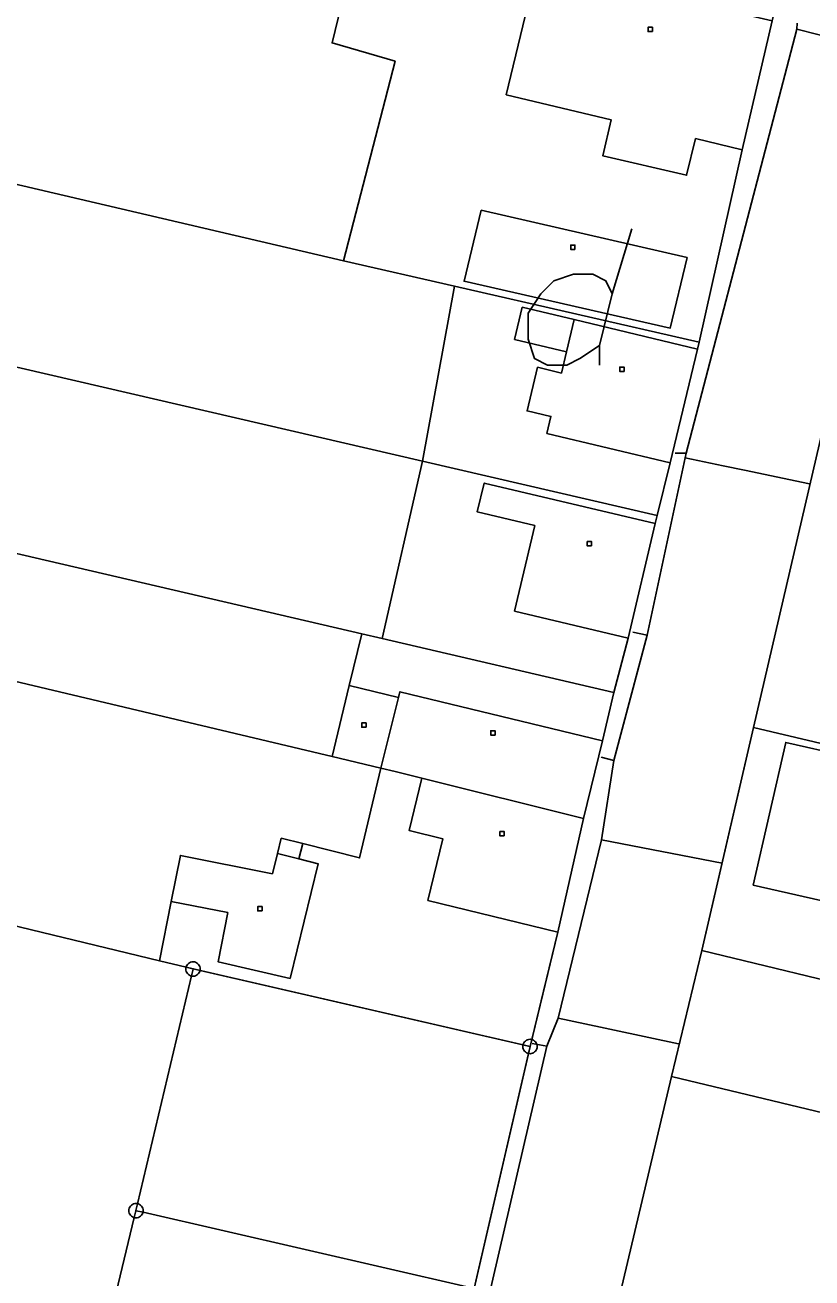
# Model space of a CAD drawing. Extents: x -645676 to -642474, y -1077513 to -1072613.
# Drawn here: x -644889.5 to -644834.9, y -1074288 to -1074201.1 of the extents above; entities that cross this region are included whole.
import ezdxf

# ---------------------------------------------------------------- set-up
doc = ezdxf.new("R2010")
doc.units = 0
for name, color, linetype in [('KN', 7, 'Continuous'), ('KULTURY_STAV', 7, 'Continuous'), ('KULTURY_ZNACKY', 7, 'Continuous'), ('PLYNOVOD', 7, 'Continuous')]:
    doc.layers.add(name, color=color, linetype=linetype)

# ---------------------------------------------------------------- blocks, each defined once
blk = doc.blocks.new('$431')
blk.add_line((0.63, 0.99), (0.9, 1.89))
blk.add_lwpolyline([(0.45, 0), (0.45, 0.27), (0.63, 0.99), (0.54, 1.17), (0.36, 1.26), (0.09, 1.26), (-0.18, 1.17), (-0.36, 0.99), (-0.54, 0.72), (-0.54, 0.36), (-0.45, 0.09), (-0.27, 0), (0, 0), (0.18, 0.09), (0.45, 0.27)])

msp = doc.modelspace()

# ---------------------------------------------------------------- linework, layer by layer
at = {"layer": 'KN'}
for points in [[(-644815.93, -1074152.3), (-644817.49, -1074158.81), (-644821.84, -1074176.9), (-644825.52, -1074192.75), (-644827.48, -1074201.22), (-644831.42, -1074217.77), (-644833.27, -1074225.55), (-644838.91, -1074249.82), (-644842.5, -1074265.3), (-644844.61, -1074274.04), (-644853.97, -1074313.63)], [(-644858.19, -1074288.25), (-644854.53, -1074272.45), (-644854.51, -1074272.45), (-644854.42, -1074272.46), (-644854.33, -1074272.45), (-644854.25, -1074272.43), (-644854.17, -1074272.39), (-644854.1, -1074272.34), (-644854.04, -1074272.28), (-644853.99, -1074272.21), (-644853.95, -1074272.13), (-644853.93, -1074272.05), (-644853.92, -1074271.96), (-644853.93, -1074271.87), (-644853.95, -1074271.79), (-644853.99, -1074271.71), (-644854.04, -1074271.64), (-644854.1, -1074271.58), (-644854.17, -1074271.53), (-644854.25, -1074271.49), (-644854.3, -1074271.48), (-644852.48, -1074264.02), (-644850.7, -1074256.15), (-644849.4, -1074250.75), (-644848.6, -1074247.39), (-644847.61, -1074243.62), (-644845.73, -1074235.68), (-644845.59, -1074235.12), (-644844.69, -1074231.47), (-644842.8, -1074223.58), (-644842.69, -1074223.1), (-644839.69, -1074209.74), (-644837.61, -1074200.8)], [(-644950.82, -1074210.74), (-644861.89, -1074231.34), (-644864.69, -1074243.65), (-644866.1, -1074243.32), (-644952.1, -1074223.32)], [(-644952.1, -1074223.32), (-644866.1, -1074243.32), (-644866.96, -1074246.91), (-644868.14, -1074251.83), (-644952.81, -1074231.76)], [(-644952.81, -1074231.76), (-644868.14, -1074251.83), (-644864.76, -1074252.64), (-644866.25, -1074258.87), (-644870.18, -1074257.88), (-644871.68, -1074257.51), (-644871.95, -1074258.58), (-644872.29, -1074259.97), (-644878.68, -1074258.7), (-644879.31, -1074261.89), (-644880.13, -1074266.01), (-644900.96, -1074260.97)], [(-644900.96, -1074260.97), (-644880.13, -1074266.01), (-644878.28, -1074266.46), (-644878.29, -1074266.49), (-644878.3, -1074266.58), (-644878.29, -1074266.67), (-644878.27, -1074266.75), (-644878.23, -1074266.83), (-644878.18, -1074266.9), (-644878.12, -1074266.96), (-644878.05, -1074267.01), (-644877.97, -1074267.05), (-644877.91, -1074267.06), (-644881.65, -1074282.87), (-644881.67, -1074282.86), (-644881.76, -1074282.85), (-644881.85, -1074282.86), (-644881.93, -1074282.88), (-644882.01, -1074282.92), (-644882.08, -1074282.97), (-644882.14, -1074283.03), (-644882.19, -1074283.1), (-644882.23, -1074283.18), (-644882.25, -1074283.26), (-644882.26, -1074283.35), (-644882.25, -1074283.44), (-644882.23, -1074283.52), (-644882.19, -1074283.6), (-644882.14, -1074283.67), (-644882.08, -1074283.73), (-644882.01, -1074283.78), (-644881.93, -1074283.82), (-644881.88, -1074283.83), (-644886.55, -1074303.3)], [(-644858.79, -1074288.63), (-644881.27, -1074283.46), (-644881.27, -1074283.44), (-644881.26, -1074283.35), (-644881.27, -1074283.26), (-644881.29, -1074283.18), (-644881.33, -1074283.1), (-644881.38, -1074283.03), (-644881.44, -1074282.97), (-644881.51, -1074282.92), (-644881.59, -1074282.88), (-644881.65, -1074282.87), (-644877.91, -1074267.06), (-644877.89, -1074267.07), (-644877.8, -1074267.08), (-644877.71, -1074267.07), (-644877.63, -1074267.05), (-644877.55, -1074267.01), (-644877.48, -1074266.96), (-644877.42, -1074266.9), (-644877.37, -1074266.83), (-644877.33, -1074266.75), (-644877.31, -1074266.69), (-644854.91, -1074271.85), (-644854.91, -1074271.87), (-644854.92, -1074271.96), (-644854.91, -1074272.05), (-644854.89, -1074272.13), (-644854.85, -1074272.21), (-644854.8, -1074272.28), (-644854.74, -1074272.34), (-644854.67, -1074272.39), (-644854.59, -1074272.43), (-644854.53, -1074272.45), (-644858.19, -1074288.25)], [(-644877.79, -1074266.58), (-644877.8, -1074266.58), (-644877.81, -1074266.58), (-644877.81, -1074266.57), (-644877.8, -1074266.57), (-644877.79, -1074266.57), (-644877.79, -1074266.58)], [(-644854.42, -1074271.95), (-644854.42, -1074271.96), (-644854.43, -1074271.96), (-644854.43, -1074271.95), (-644854.42, -1074271.95)], [(-644854.42, -1074271.97), (-644854.42, -1074271.96), (-644854.42, -1074271.95), (-644854.41, -1074271.95), (-644854.41, -1074271.96), (-644854.41, -1074271.97), (-644854.42, -1074271.97)], [(-644881.76, -1074283.34), (-644881.76, -1074283.35), (-644881.76, -1074283.36), (-644881.77, -1074283.36), (-644881.77, -1074283.35), (-644881.77, -1074283.34), (-644881.76, -1074283.34)], [(-644881.75, -1074283.35), (-644881.76, -1074283.35), (-644881.76, -1074283.34), (-644881.75, -1074283.34), (-644881.75, -1074283.35)], [(-644886.55, -1074303.3), (-644881.88, -1074283.83), (-644881.85, -1074283.84), (-644881.76, -1074283.85), (-644881.67, -1074283.84), (-644881.59, -1074283.82), (-644881.51, -1074283.78), (-644881.44, -1074283.73), (-644881.38, -1074283.67), (-644881.33, -1074283.6), (-644881.29, -1074283.52), (-644881.27, -1074283.46), (-644858.79, -1074288.63)]]:
    msp.add_lwpolyline(points, dxfattribs=at)
for points in [[(-644865.67, -1074192.14), (-644868.15, -1074202.33), (-644863.78, -1074203.61), (-644867.36, -1074217.45), (-644950.25, -1074198.06), (-644948.13, -1074172.61)], [(-644855.44, -1074194.56), (-644837.17, -1074198.89), (-644837.61, -1074200.8), (-644853.93, -1074197), (-644856.07, -1074205.93), (-644848.8, -1074207.67), (-644849.37, -1074210.16), (-644843.56, -1074211.52), (-644842.93, -1074208.97), (-644839.69, -1074209.74), (-644842.69, -1074223.1), (-644859.65, -1074219.22), (-644867.36, -1074217.45), (-644863.78, -1074203.61), (-644868.15, -1074202.33), (-644865.67, -1074192.14)], [(-644837.61, -1074200.8), (-644839.69, -1074209.74), (-644842.93, -1074208.97), (-644843.56, -1074211.52), (-644849.37, -1074210.16), (-644848.8, -1074207.67), (-644856.07, -1074205.93), (-644853.93, -1074197)], [(-644867.36, -1074217.45), (-644859.65, -1074219.22), (-644861.89, -1074231.34), (-644950.82, -1074210.74), (-644950.82, -1074210.72), (-644950.81, -1074210.63), (-644950.82, -1074210.54), (-644950.84, -1074210.46), (-644950.88, -1074210.38), (-644950.93, -1074210.31), (-644950.99, -1074210.25), (-644951.06, -1074210.2), (-644951.14, -1074210.16), (-644951.22, -1074210.14), (-644951.27, -1074210.13), (-644950.25, -1074198.06)], [(-644845.93, -1074201.55), (-644846.23, -1074201.55), (-644846.23, -1074201.25), (-644845.93, -1074201.25)], [(-644845.93, -1074201.55), (-644845.93, -1074201.25), (-644846.23, -1074201.25), (-644846.23, -1074201.55)], [(-644857.82, -1074213.93), (-644843.52, -1074217.23), (-644844.69, -1074222.12), (-644859, -1074218.87)], [(-644857.82, -1074213.93), (-644859, -1074218.87), (-644844.69, -1074222.12), (-644843.52, -1074217.23)], [(-644851.3, -1074216.66), (-644851.6, -1074216.66), (-644851.6, -1074216.36), (-644851.3, -1074216.36)], [(-644851.3, -1074216.66), (-644851.3, -1074216.36), (-644851.6, -1074216.36), (-644851.6, -1074216.66)], [(-644842.69, -1074223.1), (-644842.8, -1074223.58), (-644851.35, -1074221.53), (-644854.96, -1074220.67), (-644855.49, -1074222.9), (-644851.89, -1074223.77), (-644852.24, -1074225.24), (-644853.9, -1074224.84), (-644854.62, -1074227.86), (-644852.97, -1074228.25), (-644853.25, -1074229.42), (-644844.69, -1074231.47), (-644845.59, -1074235.12), (-644861.89, -1074231.34), (-644859.65, -1074219.22)], [(-644851.35, -1074221.53), (-644851.89, -1074223.77), (-644855.49, -1074222.9), (-644854.96, -1074220.67)], [(-644842.8, -1074223.58), (-644844.69, -1074231.47), (-644853.25, -1074229.42), (-644852.97, -1074228.25), (-644854.62, -1074227.86), (-644853.9, -1074224.84), (-644852.24, -1074225.24), (-644851.89, -1074223.77), (-644851.35, -1074221.53)], [(-644847.89, -1074225.12), (-644848.19, -1074225.12), (-644848.19, -1074224.82), (-644847.89, -1074224.82)], [(-644847.89, -1074225.12), (-644847.89, -1074224.82), (-644848.19, -1074224.82), (-644848.19, -1074225.12)], [(-644812.06, -1074230.51), (-644816.22, -1074251.24), (-644829.58, -1074248.06), (-644830.49, -1074251.81), (-644838.91, -1074249.82), (-644833.27, -1074225.55)], [(-644845.59, -1074235.12), (-644845.73, -1074235.68), (-644857.6, -1074232.87), (-644858.08, -1074234.87), (-644854.09, -1074235.82), (-644855.49, -1074241.75), (-644847.61, -1074243.62), (-644848.6, -1074247.39), (-644864.69, -1074243.65), (-644861.89, -1074231.34)], [(-644845.73, -1074235.68), (-644847.61, -1074243.62), (-644855.49, -1074241.75), (-644854.09, -1074235.82), (-644858.08, -1074234.87), (-644857.6, -1074232.87)], [(-644850.15, -1074237.23), (-644850.45, -1074237.23), (-644850.45, -1074236.93), (-644850.15, -1074236.93)], [(-644850.15, -1074237.23), (-644850.15, -1074236.93), (-644850.45, -1074236.93), (-644850.45, -1074237.23)], [(-644864.69, -1074243.65), (-644848.6, -1074247.39), (-644849.4, -1074250.75), (-644863.45, -1074247.35), (-644863.55, -1074247.74), (-644866.96, -1074246.91), (-644866.1, -1074243.32)], [(-644863.55, -1074247.74), (-644864.76, -1074252.64), (-644868.14, -1074251.83), (-644866.96, -1074246.91)], [(-644849.4, -1074250.75), (-644850.7, -1074256.15), (-644861.92, -1074253.35), (-644863.77, -1074252.89), (-644864.76, -1074252.64), (-644863.55, -1074247.74), (-644863.45, -1074247.35)], [(-644865.8, -1074249.81), (-644866.1, -1074249.81), (-644866.1, -1074249.51), (-644865.8, -1074249.51)], [(-644865.8, -1074249.81), (-644865.8, -1074249.51), (-644866.1, -1074249.51), (-644866.1, -1074249.81)], [(-644856.85, -1074250.35), (-644857.15, -1074250.35), (-644857.15, -1074250.05), (-644856.85, -1074250.05)], [(-644856.85, -1074250.35), (-644856.85, -1074250.05), (-644857.15, -1074250.05), (-644857.15, -1074250.35)], [(-644830.49, -1074251.81), (-644828.4, -1074252.31), (-644828.49, -1074252.72), (-644836.68, -1074250.86), (-644838.93, -1074260.76), (-644830.06, -1074262.78), (-644829.15, -1074258.78), (-644815.2, -1074261.95), (-644813.79, -1074255.72), (-644800.22, -1074258.84), (-644802.08, -1074266.53), (-644810.83, -1074264.42), (-644812.78, -1074272.49), (-644817.65, -1074271.31), (-644842.5, -1074265.3), (-644838.91, -1074249.82)], [(-644828.4, -1074252.31), (-644819.46, -1074254.42), (-644819.57, -1074254.89), (-644816.45, -1074255.62), (-644816.34, -1074255.13), (-644813.79, -1074255.72), (-644815.2, -1074261.95), (-644829.15, -1074258.78), (-644830.06, -1074262.78), (-644838.93, -1074260.76), (-644836.68, -1074250.86), (-644828.49, -1074252.72)], [(-644861.92, -1074253.35), (-644862.8, -1074256.98), (-644860.47, -1074257.54), (-644861.51, -1074261.82), (-644852.48, -1074264.02), (-644854.3, -1074271.48), (-644854.33, -1074271.47), (-644854.42, -1074271.46), (-644854.51, -1074271.47), (-644854.59, -1074271.49), (-644854.67, -1074271.53), (-644854.74, -1074271.58), (-644854.8, -1074271.64), (-644854.85, -1074271.71), (-644854.89, -1074271.79), (-644854.91, -1074271.85), (-644877.31, -1074266.69), (-644877.31, -1074266.67), (-644877.3, -1074266.58), (-644877.31, -1074266.49), (-644877.33, -1074266.41), (-644877.37, -1074266.33), (-644877.42, -1074266.26), (-644877.48, -1074266.2), (-644877.55, -1074266.15), (-644877.63, -1074266.11), (-644877.71, -1074266.09), (-644877.8, -1074266.08), (-644877.89, -1074266.09), (-644877.97, -1074266.11), (-644878.05, -1074266.15), (-644878.12, -1074266.2), (-644878.18, -1074266.26), (-644878.23, -1074266.33), (-644878.27, -1074266.41), (-644878.28, -1074266.46), (-644880.13, -1074266.01), (-644879.31, -1074261.89), (-644875.39, -1074262.67), (-644876.06, -1074266.08), (-644871.07, -1074267.24), (-644869.13, -1074259.28), (-644870.45, -1074258.95), (-644870.18, -1074257.88), (-644866.25, -1074258.87), (-644864.76, -1074252.64), (-644863.77, -1074252.89)], [(-644850.7, -1074256.15), (-644852.48, -1074264.02), (-644861.51, -1074261.82), (-644860.47, -1074257.54), (-644862.8, -1074256.98), (-644861.92, -1074253.35)], [(-644856.21, -1074257.35), (-644856.51, -1074257.35), (-644856.51, -1074257.05), (-644856.21, -1074257.05)], [(-644856.21, -1074257.35), (-644856.21, -1074257.05), (-644856.51, -1074257.05), (-644856.51, -1074257.35)], [(-644870.18, -1074257.88), (-644870.45, -1074258.95), (-644871.95, -1074258.58), (-644871.68, -1074257.51)], [(-644870.45, -1074258.95), (-644869.13, -1074259.28), (-644871.07, -1074267.24), (-644876.06, -1074266.08), (-644875.39, -1074262.67), (-644879.31, -1074261.89), (-644878.68, -1074258.7), (-644872.29, -1074259.97), (-644871.95, -1074258.58)], [(-644873.01, -1074262.55), (-644873.31, -1074262.55), (-644873.31, -1074262.25), (-644873.01, -1074262.25)], [(-644873.01, -1074262.55), (-644873.01, -1074262.25), (-644873.31, -1074262.25), (-644873.31, -1074262.55)], [(-644817.65, -1074271.31), (-644819.72, -1074280), (-644821.2, -1074279.65), (-644844.61, -1074274.04), (-644842.5, -1074265.3)], [(-644877.81, -1074266.58), (-644877.81, -1074266.59), (-644877.8, -1074266.59), (-644877.91, -1074267.06), (-644877.97, -1074267.05), (-644878.05, -1074267.01), (-644878.12, -1074266.96), (-644878.18, -1074266.9), (-644878.23, -1074266.83), (-644878.27, -1074266.75), (-644878.29, -1074266.67), (-644878.3, -1074266.58), (-644878.29, -1074266.49), (-644878.28, -1074266.46)], [(-644877.31, -1074266.69), (-644877.79, -1074266.58), (-644877.79, -1074266.57), (-644877.8, -1074266.57), (-644877.81, -1074266.57), (-644877.81, -1074266.58), (-644878.28, -1074266.46), (-644878.27, -1074266.41), (-644878.23, -1074266.33), (-644878.18, -1074266.26), (-644878.12, -1074266.2), (-644878.05, -1074266.15), (-644877.97, -1074266.11), (-644877.89, -1074266.09), (-644877.8, -1074266.08), (-644877.71, -1074266.09), (-644877.63, -1074266.11), (-644877.55, -1074266.15), (-644877.48, -1074266.2), (-644877.42, -1074266.26), (-644877.37, -1074266.33), (-644877.33, -1074266.41), (-644877.31, -1074266.49), (-644877.3, -1074266.58), (-644877.31, -1074266.67)], [(-644877.31, -1074266.69), (-644877.33, -1074266.75), (-644877.37, -1074266.83), (-644877.42, -1074266.9), (-644877.48, -1074266.96), (-644877.55, -1074267.01), (-644877.63, -1074267.05), (-644877.71, -1074267.07), (-644877.8, -1074267.08), (-644877.89, -1074267.07), (-644877.91, -1074267.06), (-644877.8, -1074266.59), (-644877.79, -1074266.59), (-644877.79, -1074266.58)], [(-644877.8, -1074266.58), (-644877.8, -1074266.59), (-644877.81, -1074266.59), (-644877.81, -1074266.58)], [(-644877.79, -1074266.58), (-644877.79, -1074266.59), (-644877.8, -1074266.59), (-644877.8, -1074266.58)], [(-644854.43, -1074271.96), (-644854.43, -1074271.97), (-644854.42, -1074271.97), (-644854.53, -1074272.45), (-644854.59, -1074272.43), (-644854.67, -1074272.39), (-644854.74, -1074272.34), (-644854.8, -1074272.28), (-644854.85, -1074272.21), (-644854.89, -1074272.13), (-644854.91, -1074272.05), (-644854.92, -1074271.96), (-644854.91, -1074271.87), (-644854.91, -1074271.85)], [(-644854.3, -1074271.48), (-644854.42, -1074271.95), (-644854.43, -1074271.95), (-644854.43, -1074271.96), (-644854.91, -1074271.85), (-644854.89, -1074271.79), (-644854.85, -1074271.71), (-644854.8, -1074271.64), (-644854.74, -1074271.58), (-644854.67, -1074271.53), (-644854.59, -1074271.49), (-644854.51, -1074271.47), (-644854.42, -1074271.46), (-644854.33, -1074271.47)], [(-644854.53, -1074272.45), (-644854.42, -1074271.97), (-644854.41, -1074271.97), (-644854.41, -1074271.96), (-644854.41, -1074271.95), (-644854.42, -1074271.95), (-644854.3, -1074271.48), (-644854.25, -1074271.49), (-644854.17, -1074271.53), (-644854.1, -1074271.58), (-644854.04, -1074271.64), (-644853.99, -1074271.71), (-644853.95, -1074271.79), (-644853.93, -1074271.87), (-644853.92, -1074271.96), (-644853.93, -1074272.05), (-644853.95, -1074272.13), (-644853.99, -1074272.21), (-644854.04, -1074272.28), (-644854.1, -1074272.34), (-644854.17, -1074272.39), (-644854.25, -1074272.43), (-644854.33, -1074272.45), (-644854.42, -1074272.46), (-644854.51, -1074272.45)], [(-644854.42, -1074271.96), (-644854.42, -1074271.97), (-644854.43, -1074271.97), (-644854.43, -1074271.96)], [(-644821.2, -1074279.65), (-644830.44, -1074319.13), (-644836.21, -1074317.78), (-644843.22, -1074316.14), (-644845.17, -1074315.69), (-644853.97, -1074313.63), (-644844.61, -1074274.04)], [(-644881.65, -1074282.87), (-644881.76, -1074283.34), (-644881.77, -1074283.34), (-644881.77, -1074283.35), (-644881.77, -1074283.36), (-644881.76, -1074283.36), (-644881.88, -1074283.83), (-644881.93, -1074283.82), (-644882.01, -1074283.78), (-644882.08, -1074283.73), (-644882.14, -1074283.67), (-644882.19, -1074283.6), (-644882.23, -1074283.52), (-644882.25, -1074283.44), (-644882.26, -1074283.35), (-644882.25, -1074283.26), (-644882.23, -1074283.18), (-644882.19, -1074283.1), (-644882.14, -1074283.03), (-644882.08, -1074282.97), (-644882.01, -1074282.92), (-644881.93, -1074282.88), (-644881.85, -1074282.86), (-644881.76, -1074282.85), (-644881.67, -1074282.86)], [(-644881.27, -1074283.46), (-644881.29, -1074283.52), (-644881.33, -1074283.6), (-644881.38, -1074283.67), (-644881.44, -1074283.73), (-644881.51, -1074283.78), (-644881.59, -1074283.82), (-644881.67, -1074283.84), (-644881.76, -1074283.85), (-644881.85, -1074283.84), (-644881.88, -1074283.83), (-644881.76, -1074283.36), (-644881.75, -1074283.36), (-644881.75, -1074283.35)], [(-644881.27, -1074283.46), (-644881.75, -1074283.35), (-644881.75, -1074283.34), (-644881.76, -1074283.34), (-644881.65, -1074282.87), (-644881.59, -1074282.88), (-644881.51, -1074282.92), (-644881.44, -1074282.97), (-644881.38, -1074283.03), (-644881.33, -1074283.1), (-644881.29, -1074283.18), (-644881.27, -1074283.26), (-644881.26, -1074283.35), (-644881.27, -1074283.44)], [(-644881.75, -1074283.35), (-644881.75, -1074283.36), (-644881.76, -1074283.36), (-644881.76, -1074283.35)]]:
    msp.add_lwpolyline(points, close=True, dxfattribs=at)
at = {"layer": 'KULTURY_STAV'}
for points in [[(-644858.3, -1074288.74), (-644854.42, -1074271.96), (-644853.48, -1074268.11), (-644852.48, -1074264.02), (-644850.7, -1074256.15), (-644849.4, -1074250.75), (-644848.6, -1074247.39), (-644847.61, -1074243.62), (-644845.73, -1074235.68), (-644845.59, -1074235.12), (-644844.69, -1074231.47), (-644842.8, -1074223.58), (-644842.69, -1074223.1), (-644839.69, -1074209.74), (-644837.61, -1074200.8), (-644837.17, -1074198.89), (-644833.65, -1074183.81), (-644831.59, -1074175.13), (-644831.47, -1074174.64), (-644827.93, -1074159.62), (-644825.75, -1074150.22)], [(-644815.93, -1074152.3), (-644817.49, -1074158.81), (-644815.66, -1074159.22), (-644817.68, -1074168.15), (-644808.75, -1074170.17), (-644801.3, -1074164.02), (-644797.26, -1074164.93), (-644801.5, -1074181.66), (-644808.55, -1074180), (-644811.23, -1074179.38), (-644821.84, -1074176.9), (-644825.52, -1074192.75), (-644804.77, -1074196.7), (-644806.61, -1074205.83), (-644811.3, -1074204.76), (-644816.32, -1074203.61), (-644827.48, -1074201.22), (-644831.42, -1074217.77), (-644833.27, -1074225.55), (-644838.91, -1074249.82), (-644840.69, -1074257.51), (-644842.5, -1074265.3), (-644844.61, -1074274.04), (-644853.97, -1074313.63)], [(-644865.67, -1074192.14), (-644868.15, -1074202.33), (-644863.78, -1074203.61), (-644867.36, -1074217.45), (-644859.65, -1074219.22), (-644861.89, -1074231.34), (-644864.69, -1074243.65), (-644866.1, -1074243.32), (-644866.96, -1074246.91), (-644868.14, -1074251.83), (-644864.76, -1074252.64), (-644866.25, -1074258.87), (-644870.18, -1074257.88), (-644871.68, -1074257.51), (-644871.95, -1074258.58), (-644872.29, -1074259.97), (-644878.68, -1074258.7), (-644879.31, -1074261.89), (-644880.13, -1074266.01), (-644877.8, -1074266.58), (-644854.42, -1074271.96), (-644858.3, -1074288.74)], [(-644837.61, -1074200.8), (-644839.69, -1074209.74), (-644842.69, -1074223.1), (-644842.8, -1074223.58), (-644844.69, -1074231.47), (-644845.59, -1074235.12), (-644845.73, -1074235.68), (-644847.61, -1074243.62), (-644848.6, -1074247.39), (-644849.4, -1074250.75), (-644850.7, -1074256.15), (-644852.48, -1074264.02), (-644854.42, -1074271.96), (-644877.8, -1074266.58), (-644880.13, -1074266.01), (-644879.31, -1074261.89), (-644878.68, -1074258.7), (-644872.29, -1074259.97), (-644871.95, -1074258.58), (-644871.68, -1074257.51), (-644870.18, -1074257.88), (-644866.25, -1074258.87), (-644864.76, -1074252.64), (-644868.14, -1074251.83), (-644866.96, -1074246.91), (-644866.1, -1074243.32), (-644864.69, -1074243.65), (-644861.89, -1074231.34), (-644859.65, -1074219.22), (-644867.36, -1074217.45), (-644863.78, -1074203.61), (-644868.15, -1074202.33), (-644865.67, -1074192.14)], [(-644833.27, -1074225.55), (-644812.06, -1074230.51), (-644816.22, -1074251.24), (-644817.11, -1074254.98), (-644816.34, -1074255.13), (-644813.79, -1074255.72), (-644800.22, -1074258.84), (-644802.08, -1074266.53), (-644804.03, -1074274.6), (-644803.88, -1074274.64), (-644802.92, -1074270.65), (-644783.69, -1074274.9), (-644786.54, -1074287.79), (-644797.79, -1074285.21), (-644806.1, -1074283.24), (-644819.72, -1074280), (-644817.65, -1074271.31), (-644842.5, -1074265.3), (-644838.91, -1074249.82), (-644833.27, -1074225.55)], [(-644853.97, -1074313.63), (-644844.61, -1074274.04), (-644842.5, -1074265.3), (-644817.65, -1074271.31)]]:
    msp.add_lwpolyline(points, dxfattribs=at)
at = {"layer": 'PLYNOVOD'}
for p, q in [((-644843.59, -1074230.8), (-644835.9, -1074201.38)), ((-644835.9, -1074201.38), (-644835.88, -1074200.97)), ((-644835.9, -1074201.38), (-644832.99, -1074202.11)), ((-644846.3, -1074243.43), (-644843.65, -1074231.12)), ((-644844.35, -1074230.79), (-644843.59, -1074230.8)), ((-644843.65, -1074231.12), (-644843.59, -1074230.8)), ((-644843.65, -1074231.12), (-644841.01, -1074231.67)), ((-644841.01, -1074231.67), (-644839.54, -1074231.98)), ((-644839.54, -1074231.98), (-644835.03, -1074232.93)), ((-644847.28, -1074243.21), (-644846.3, -1074243.43)), ((-644848.6, -1074252.12), (-644846.3, -1074243.43)), ((-644849.49, -1074251.89), (-644848.6, -1074252.12)), ((-644849.45, -1074257.63), (-644848.6, -1074252.12)), ((-644852.46, -1074269.99), (-644849.45, -1074257.63)), ((-644849.45, -1074257.63), (-644841.1, -1074259.25)), ((-644853.25, -1074271.93), (-644852.46, -1074269.99)), ((-644852.46, -1074269.99), (-644849.53, -1074270.62)), ((-644849.53, -1074270.62), (-644848.55, -1074270.83)), ((-644848.55, -1074270.83), (-644844.11, -1074271.78)), ((-644867.68, -1074334.11), (-644853.25, -1074271.93)), ((-644854.26, -1074271.74), (-644853.25, -1074271.93))]:
    msp.add_line(p, q, dxfattribs=at)

# ---------------------------------------------------------------- block references
at = {"layer": 'KULTURY_ZNACKY', "xscale": 5, "yscale": 5}
msp.add_blockref('$431', (-644851.86, -1074224.68), dxfattribs=at)

doc.saveas('drawing.dxf')
